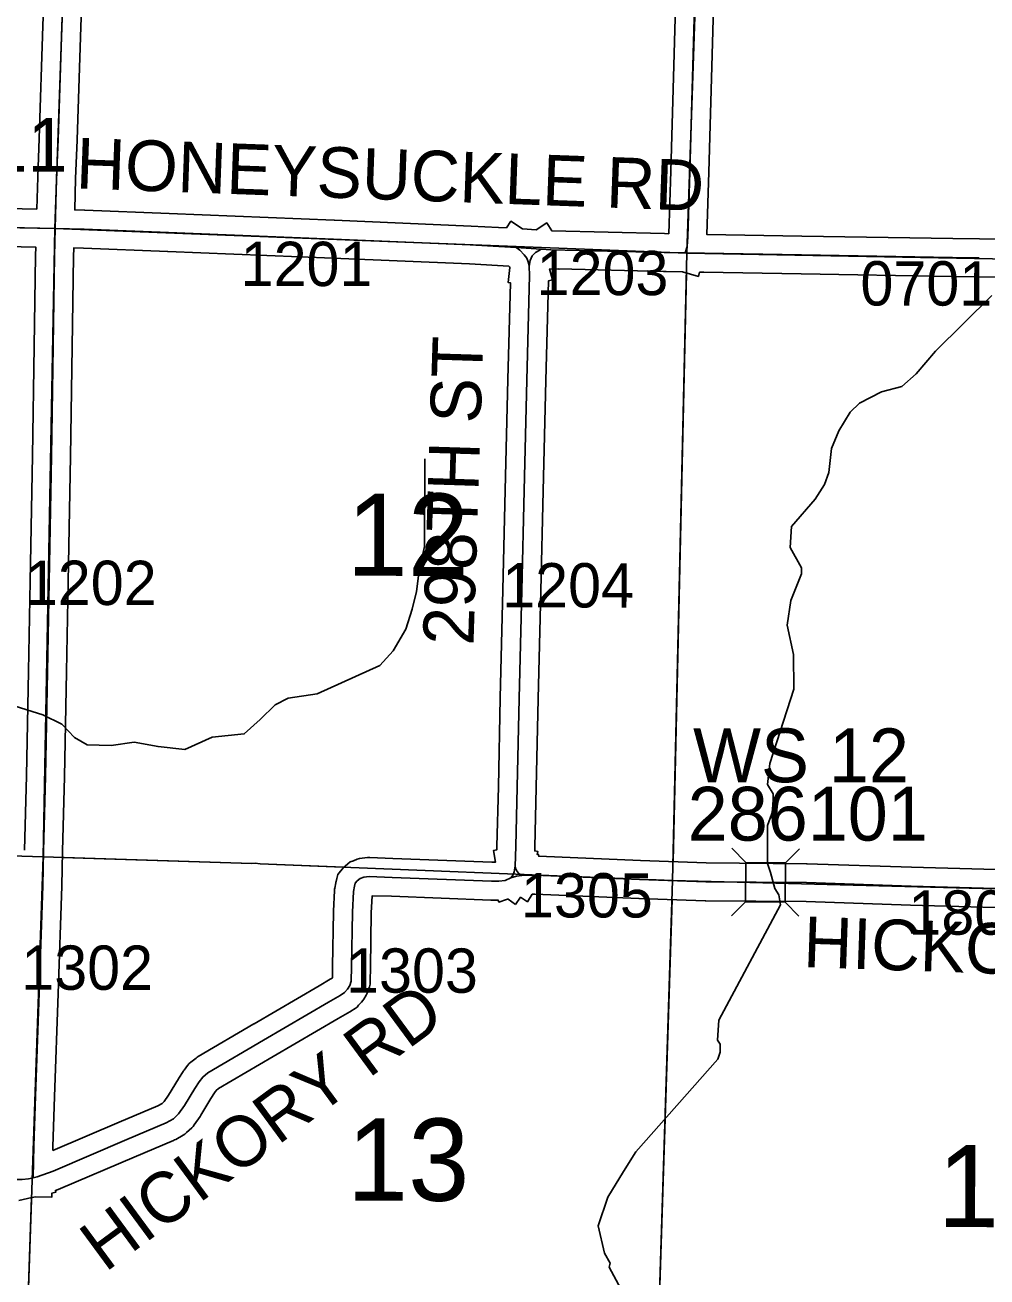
# Model space of a CAD drawing. Extents: x -132.8 to -73.3, y -60 to -26.
# Drawn here: x -110.91 to -109.39, y -47.288 to -45.31 of the extents above; entities that cross this region are included whole.
import ezdxf

# ---------------------------------------------------------------- set-up
doc = ezdxf.new("R2010")
doc.units = 0
for name, color, linetype in [('tdCoHydroRiver', 7, 'Continuous'), ('tdCoSecRdNmbr', 7, 'Continuous'), ('tdCoSecRdTxt', 7, 'Continuous'), ('tdCoSecRteBand', 7, 'Continuous'), ('tdCoSecRteCL', 7, 'Continuous'), ('tdCoSectLine', 7, 'Continuous'), ('tdCoSectLinePart', 7, 'Continuous'), ('tdCoSectNmbr', 7, 'Continuous'), ('tdCoStrucSec', 7, 'Continuous'), ('tdCoStrucSecCoName', 7, 'Continuous'), ('tdCoStrucSecFHWANum', 7, 'Continuous'), ('tdCoSurfGravel', 7, 'Continuous'), ('tdCoTwpBndry', 7, 'Continuous'), ('tdCoTwpBndryShd', 7, 'Continuous')]:
    doc.layers.add(name, color=color, linetype=linetype)

msp = doc.modelspace()

# ---------------------------------------------------------------- linework, layer by layer
at = {"layer": 'tdCoHydroRiver'}
for points in [[(-109.382, -45.7378), (-109.4709, -45.8256), (-109.5017, -45.8611), (-109.5243, -45.8811), (-109.5561, -45.8898), (-109.5912, -45.9079), (-109.6057, -45.9217), (-109.6238, -45.9513), (-109.6355, -45.9794), (-109.6396, -46.0172), (-109.6464, -46.0359), (-109.6611, -46.0592), (-109.6984, -46.1025)], [(-110.2782, -45.9955), (-110.2784, -46.1343), (-110.2872, -46.172), (-110.2911, -46.205), (-110.2981, -46.2332), (-110.3083, -46.2645), (-110.3281, -46.2988), (-110.3492, -46.3219), (-110.4481, -46.3669), (-110.494, -46.3736), (-110.5148, -46.3842), (-110.5383, -46.4072), (-110.5634, -46.4301), (-110.6141, -46.4351), (-110.6572, -46.4545), (-110.6997, -46.4502), (-110.7374, -46.443), (-110.7738, -46.4484), (-110.8117, -46.4474), (-110.8319, -46.4358), (-110.8519, -46.4148), (-110.8815, -46.3999), (-110.9253, -46.3861)], [(-109.6984, -46.1025), (-109.7008, -46.1356), (-109.6826, -46.1676), (-109.6829, -46.177), (-109.6997, -46.2192), (-109.7053, -46.2585), (-109.6954, -46.3045), (-109.6951, -46.3597), (-109.7326, -46.4771), (-109.7366, -46.5102), (-109.7275, -46.5246), (-109.7281, -46.5514), (-109.7366, -46.5749), (-109.7364, -46.6348), (-109.732, -46.6491), (-109.7247, -46.6745), (-109.7187, -46.6841), (-109.7159, -46.7), (-109.8133, -46.8822), (-109.8157, -46.9137), (-109.8111, -46.9201), (-109.8114, -46.9327), (-109.8148, -46.9437), (-109.9446, -47.0904), (-109.9643, -47.1215), (-109.9889, -47.1619), (-110.0042, -47.2073), (-109.9942, -47.2502), (-109.9851, -47.2661), (-109.9868, -47.2724), (-109.9611, -47.3204)]]:
    msp.add_lwpolyline(points, dxfattribs=at)
at = {"layer": 'tdCoSecRteBand'}
for points in [[(-110.8913, -45.6012), (-110.8899, -45.5507), (-110.8899, -45.5505), (-110.8899, -45.5503), (-110.8875, -45.4898), (-110.8815, -45.3114), (-110.8815, -45.3113), (-110.8815, -45.3112), (-110.8751, -45.1382)], [(-110.8152, -45.1403), (-110.8216, -45.3134), (-110.8275, -45.4919), (-110.8275, -45.492), (-110.8275, -45.4921), (-110.83, -45.5526), (-110.8314, -45.6025), (-110.8157, -45.6029), (-110.8154, -45.6029), (-110.8151, -45.6029), (-110.682, -45.6083), (-110.4211, -45.6184), (-110.421, -45.6184), (-110.421, -45.6184), (-110.205, -45.6278), (-110.2048, -45.6278), (-110.2046, -45.6278), (-110.1617, -45.6302), (-110.1617, -45.6301), (-110.149, -45.6309), (-110.1419, -45.6203), (-110.1238, -45.6324), (-110.1021, -45.6336), (-110.0853, -45.6228), (-110.0774, -45.6352), (-109.8991, -45.6399), (-109.8924, -45.64)], [(-109.8924, -45.64), (-109.8893, -45.5411), (-109.8844, -45.374), (-109.88, -45.2049)], [(-109.82, -45.207), (-109.8244, -45.3756), (-109.8244, -45.3757), (-109.8244, -45.3757), (-109.8294, -45.5429), (-109.8294, -45.5429), (-109.8294, -45.543), (-109.8324, -45.641), (-109.6822, -45.6436), (-109.4437, -45.6475), (-109.4437, -45.6475), (-109.4437, -45.6475), (-109.4013, -45.6482), (-109.3713, -45.6488)], [(-111.816, -45.2937), (-111.8178, -45.3723), (-111.8178, -45.3724), (-111.8178, -45.3726), (-111.8235, -45.544), (-111.8235, -45.544), (-111.8235, -45.5441), (-111.8249, -45.5833), (-111.7281, -45.5849), (-111.728, -45.5849), (-111.7279, -45.5849), (-111.4668, -45.5905), (-111.0319, -45.5982), (-111.0318, -45.5982), (-111.0317, -45.5982), (-110.8913, -45.6012)], [(-110.9105, -46.614), (-110.9074, -46.4966), (-110.9045, -46.3308), (-110.9045, -46.3308), (-110.9045, -46.3308), (-110.9013, -46.1606), (-110.8981, -45.991), (-110.8956, -45.818), (-110.8956, -45.8179), (-110.8956, -45.8179), (-110.8934, -45.6746), (-110.8934, -45.6745), (-110.8934, -45.6743), (-110.893, -45.6612), (-111.033, -45.6582)], [(-110.8661, -47.0882), (-110.7609, -47.0434), (-110.7609, -47.0434), (-110.7609, -47.0434), (-110.7001, -47.0177), (-110.6932, -47.0137), (-110.6898, -47.0106), (-110.6829, -47.0007), (-110.6674, -46.9748), (-110.6671, -46.9743), (-110.6668, -46.9738), (-110.6599, -46.9632), (-110.6593, -46.9622), (-110.6586, -46.9613), (-110.6529, -46.9539), (-110.6506, -46.9509), (-110.6476, -46.9486), (-110.6395, -46.9422), (-110.6379, -46.9409), (-110.6361, -46.9399), (-110.5481, -46.8881), (-110.5481, -46.888), (-110.548, -46.888), (-110.4452, -46.8281), (-110.4275, -46.8177), (-110.4247, -46.8158), (-110.4244, -46.8156), (-110.4242, -46.8153), (-110.4241, -46.7979), (-110.4241, -46.7979), (-110.4241, -46.7978), (-110.4226, -46.7112), (-110.4226, -46.7107), (-110.4225, -46.7101), (-110.4208, -46.6773), (-110.4207, -46.6754), (-110.4204, -46.6736), (-110.4189, -46.6654), (-110.4187, -46.6643), (-110.4184, -46.6631), (-110.4172, -46.6585), (-110.4155, -46.6522), (-110.4114, -46.6472), (-110.4082, -46.6432), (-110.4064, -46.641), (-110.4041, -46.6391), (-110.3997, -46.6354), (-110.3958, -46.6321), (-110.391, -46.6304), (-110.3851, -46.6281), (-110.3813, -46.6267), (-110.3772, -46.6263), (-110.3688, -46.6256), (-110.367, -46.6254), (-110.3652, -46.6255), (-110.3287, -46.6267), (-110.3286, -46.6267), (-110.3285, -46.6267), (-110.172, -46.6329), (-110.1665, -46.6329), (-110.1696, -46.6143), (-110.1643, -46.6134), (-110.1641, -46.6073), (-110.1618, -46.5135), (-110.1591, -46.3735), (-110.1591, -46.3734), (-110.1591, -46.3733), (-110.1547, -46.2027), (-110.151, -46.0449), (-110.151, -46.0449), (-110.151, -46.0449), (-110.1468, -45.8705), (-110.1468, -45.8705), (-110.1468, -45.8705), (-110.1429, -45.7174), (-110.1466, -45.717), (-110.1435, -45.6936), (-110.1445, -45.6922), (-110.1453, -45.6912), (-110.2077, -45.6877), (-110.4235, -45.6784), (-110.6844, -45.6683), (-110.6844, -45.6683), (-110.6844, -45.6683), (-110.8173, -45.6629), (-110.8328, -45.6625), (-110.833, -45.6625), (-110.833, -45.6627), (-110.8334, -45.6758), (-110.8356, -45.8188), (-110.8381, -45.9919), (-110.8381, -45.992), (-110.8381, -45.9921), (-110.8413, -46.1617), (-110.8445, -46.3319), (-110.8475, -46.4978), (-110.8475, -46.4979), (-110.8475, -46.4981), (-110.8505, -46.6156), (-110.8519, -46.6707), (-110.8519, -46.6708), (-110.8519, -46.6709), (-110.8573, -46.8403), (-110.8573, -46.8404), (-110.8573, -46.8404), (-110.8633, -47.0034), (-110.866, -47.0818), (-110.8661, -47.0882)], [(-109.3723, -45.7088), (-109.4023, -45.7082), (-109.4447, -45.7075), (-109.6832, -45.7036), (-109.6832, -45.7036), (-109.6832, -45.7036), (-109.8369, -45.7009), (-109.8438, -45.7008), (-109.8456, -45.7074), (-109.8708, -45.7004), (-109.8969, -45.6999), (-109.9002, -45.6999), (-109.9004, -45.6999), (-109.9005, -45.6998), (-110.0662, -45.6955), (-110.0662, -45.6961), (-110.0809, -45.6952), (-110.0764, -45.7129), (-110.0828, -45.7146), (-110.0868, -45.872), (-110.091, -46.0463), (-110.0947, -46.2041), (-110.0947, -46.2042), (-110.0947, -46.2042), (-110.0991, -46.3748), (-110.1019, -46.5147), (-110.1019, -46.5148), (-110.1019, -46.5149), (-110.1041, -46.6088), (-110.1041, -46.609), (-110.1041, -46.6091), (-110.1043, -46.6149), (-110.0994, -46.616), (-110.1004, -46.6207), (-110.0985, -46.6205), (-110.0981, -46.6235), (-109.9374, -46.63), (-109.8333, -46.6339), (-109.6747, -46.6351), (-109.6743, -46.6351), (-109.674, -46.6351), (-109.5088, -46.6405), (-109.1654, -46.6499)], [(-110.1349, -46.6995), (-110.1465, -46.6913), (-110.1474, -46.6914), (-110.1488, -46.6916), (-110.161, -46.6957), (-110.1619, -46.6929), (-110.1726, -46.6929), (-110.1732, -46.6929), (-110.1738, -46.6929), (-110.3308, -46.6867), (-110.3612, -46.6857), (-110.3626, -46.7128), (-110.3641, -46.7987), (-110.3643, -46.8208), (-110.3644, -46.8253), (-110.3657, -46.8297), (-110.368, -46.8366), (-110.369, -46.8398), (-110.3708, -46.8428), (-110.3745, -46.849), (-110.376, -46.8515), (-110.378, -46.8537), (-110.3827, -46.8588), (-110.3852, -46.8616), (-110.3883, -46.8637), (-110.3949, -46.8681), (-110.3956, -46.8686), (-110.3964, -46.869), (-110.4149, -46.8799), (-110.4149, -46.8799), (-110.415, -46.8799), (-110.5177, -46.9398), (-110.604, -46.9905), (-110.6076, -46.9934), (-110.6102, -46.9969), (-110.6162, -47.006), (-110.6319, -47.0324), (-110.6325, -47.0334), (-110.6331, -47.0343), (-110.6425, -47.0476), (-110.6443, -47.0501), (-110.6465, -47.0522), (-110.6547, -47.0598), (-110.6572, -47.0622), (-110.6602, -47.064), (-110.6718, -47.0707), (-110.6734, -47.0716), (-110.6751, -47.0723), (-110.7375, -47.0986), (-110.8538, -47.1482), (-110.8545, -47.1485), (-110.8551, -47.1487), (-110.8618, -47.1512), (-110.8612, -47.1542), (-110.8673, -47.1556), (-110.8675, -47.1619), (-110.8939, -47.1614), (-110.8979, -47.1622), (-110.8993, -47.1625), (-110.9198, -47.167)], [(-109.167, -46.7099), (-109.5105, -46.7005), (-109.5106, -46.7005), (-109.5107, -46.7005), (-109.6756, -46.6951), (-109.8342, -46.6939), (-109.8347, -46.6939), (-109.8351, -46.6939), (-109.9397, -46.6899), (-109.9397, -46.6899), (-109.9398, -46.6899), (-110.1043, -46.6833), (-110.1082, -46.6834), (-110.1158, -46.6952), (-110.1268, -46.6881), (-110.1349, -46.6995)]]:
    msp.add_lwpolyline(points, dxfattribs=at)
at = {"layer": 'tdCoSecRteCL'}
msp.add_line((-110.1336, -45.6619), (-110.0943, -45.6643), dxfattribs=at)
for points in [[(-110.8622, -45.6319), (-110.8599, -45.5516), (-110.8575, -45.4909), (-110.8516, -45.3123), (-110.8451, -45.1392), (-110.8392, -44.9641), (-110.8336, -44.7935), (-110.8286, -44.6638)], [(-109.8664, -45.6704), (-109.8635, -45.6602), (-109.8626, -45.6451), (-109.8594, -45.542), (-109.8544, -45.3748), (-109.85, -45.2057)], [(-111.856, -45.6128), (-111.7286, -45.6149), (-111.4674, -45.6205), (-111.0324, -45.6282), (-110.8622, -45.6319)], [(-110.8969, -47.1313), (-110.8959, -47.081), (-110.8932, -47.0023), (-110.8873, -46.8393), (-110.8819, -46.6699), (-110.8805, -46.6148), (-110.8774, -46.4973), (-110.8745, -46.3313), (-110.8713, -46.1612), (-110.8681, -45.9915), (-110.8656, -45.8184), (-110.8634, -45.6751), (-110.8622, -45.6319)], [(-110.8622, -45.6319), (-110.8164, -45.6329), (-110.6832, -45.6383), (-110.4223, -45.6484), (-110.2063, -45.6578), (-110.1336, -45.6619)], [(-110.1129, -45.6912), (-110.1146, -45.6846), (-110.1171, -45.6787), (-110.1212, -45.6732), (-110.1277, -45.6658), (-110.1336, -45.6619)], [(-110.1129, -45.6912), (-110.1116, -45.6821), (-110.1084, -45.675), (-110.1032, -45.6697), (-110.0983, -45.6668), (-110.0943, -45.6643)], [(-110.0943, -45.6643), (-110.0788, -45.6652), (-109.8997, -45.6699), (-109.8664, -45.6704)], [(-109.8664, -45.6704), (-109.6827, -45.6736), (-109.4442, -45.6775), (-109.4018, -45.6782)], [(-110.1351, -46.6389), (-110.1341, -46.6081), (-110.1319, -46.5142), (-110.1291, -46.3741), (-110.1247, -46.2034), (-110.121, -46.0456), (-110.1168, -45.8713), (-110.1126, -45.7058), (-110.1129, -45.6912)], [(-110.142, -46.6577), (-110.1385, -46.6528), (-110.137, -46.6481), (-110.1351, -46.6389)], [(-110.1351, -46.6389), (-110.1343, -46.6434), (-110.1323, -46.6473), (-110.1294, -46.6508), (-110.1248, -46.6538)], [(-110.8969, -47.1313), (-110.8907, -47.13), (-110.8656, -47.1206), (-110.7492, -47.071), (-110.6868, -47.0446), (-110.6752, -47.038), (-110.6671, -47.0303), (-110.6577, -47.017), (-110.6417, -46.9901), (-110.6347, -46.9795), (-110.6291, -46.9721), (-110.6209, -46.9657), (-110.5329, -46.9139), (-110.4301, -46.854), (-110.4116, -46.8432), (-110.4049, -46.8387), (-110.4002, -46.8335), (-110.3965, -46.8274), (-110.3943, -46.8205), (-110.3941, -46.7983), (-110.3926, -46.7117), (-110.3909, -46.6789), (-110.3894, -46.6708), (-110.3881, -46.6661), (-110.3849, -46.6621), (-110.3805, -46.6585), (-110.3746, -46.6562), (-110.3662, -46.6555), (-110.3297, -46.6567), (-110.1726, -46.6629), (-110.161, -46.6629), (-110.1512, -46.6617), (-110.142, -46.6577)], [(-110.142, -46.6577), (-110.1331, -46.6548), (-110.1248, -46.6538)], [(-110.1248, -46.6538), (-110.104, -46.6533), (-109.9386, -46.6599), (-109.834, -46.6639), (-109.675, -46.6651), (-109.5097, -46.6705), (-109.1662, -46.6799), (-108.9278, -46.6862)], [(-111.1567, -47.3734), (-111.1561, -47.3551), (-111.1534, -47.2787), (-111.1519, -47.2629), (-111.1487, -47.255), (-111.1302, -47.2269), (-111.104, -47.1894), (-111.0794, -47.1531), (-111.0735, -47.1445), (-111.0685, -47.1388), (-111.0636, -47.1351), (-111.0582, -47.1327), (-111.0498, -47.1307), (-110.9669, -47.1329), (-110.9418, -47.1339), (-110.9238, -47.1342), (-110.9144, -47.1342), (-110.9043, -47.1329), (-110.8969, -47.1313)]]:
    msp.add_lwpolyline(points, dxfattribs=at)
at = {"layer": 'tdCoSectLine'}
for points in [[(-110.8626, -45.6319), (-110.8289, -44.6638)], [(-109.8639, -45.6705), (-109.8307, -44.6899)], [(-111.8564, -45.6128), (-110.8626, -45.6319)], [(-110.8811, -46.6245), (-110.8626, -45.6319)], [(-110.8626, -45.6319), (-109.8639, -45.6705)], [(-109.8864, -46.6619), (-109.8639, -45.6705)], [(-109.8639, -45.6705), (-108.8979, -45.6885)], [(-111.8783, -46.593), (-110.8811, -46.6245)], [(-110.9154, -47.6301), (-110.8811, -46.6245)], [(-110.8811, -46.6245), (-110.5517, -46.6346), (-110.5461, -46.6345), (-110.5381, -46.6352), (-109.8864, -46.6619)], [(-109.9181, -47.6645), (-109.8864, -46.6619)], [(-109.8864, -46.6619), (-108.9282, -46.6862)]]:
    msp.add_lwpolyline(points, dxfattribs=at)
at = {"layer": 'tdCoSectLinePart'}
for points in [[(-109.8857, -46.6319), (-109.8646, -45.7005)], [(-110.8511, -46.6254), (-110.5517, -46.6346), (-110.5461, -46.6345), (-110.5381, -46.6352), (-110.4059, -46.6406)], [(-109.9181, -47.6645), (-109.8873, -46.6918)], [(-110.9154, -47.6301), (-110.8994, -47.1624)]]:
    msp.add_lwpolyline(points, dxfattribs=at)
at = {"layer": 'tdCoStrucSec'}
for points in [[(-109.7927, -46.6108), (-109.7707, -46.6331), (-109.7082, -46.6336)], [(-109.6859, -46.6116), (-109.7082, -46.6336), (-109.7087, -46.6961)], [(-109.7935, -46.7176), (-109.7712, -46.6956), (-109.7707, -46.6331)], [(-109.6872, -46.7179), (-109.7087, -46.6961), (-109.7712, -46.6956)]]:
    msp.add_lwpolyline(points, dxfattribs=at)
at = {"layer": 'tdCoSurfGravel'}
for points in [[(-110.8805, -46.6148), (-110.8774, -46.4973), (-110.8745, -46.3313), (-110.8713, -46.1612), (-110.8681, -45.9915), (-110.8656, -45.8184), (-110.8634, -45.6751), (-110.8622, -45.6319), (-110.8599, -45.5516), (-110.8575, -45.4909), (-110.8516, -45.3123), (-110.8451, -45.1392), (-110.8392, -44.9641), (-110.8336, -44.7935), (-110.8286, -44.6638)], [(-109.8664, -45.6704), (-109.8635, -45.6602), (-109.8626, -45.6451), (-109.8594, -45.542), (-109.8544, -45.3748), (-109.85, -45.2057)], [(-111.0324, -45.6282), (-110.8622, -45.6319), (-110.8164, -45.6329), (-110.6832, -45.6383), (-110.4223, -45.6484), (-110.2063, -45.6578), (-110.1336, -45.6619), (-110.0943, -45.6643), (-110.0788, -45.6652), (-109.8997, -45.6699), (-109.8664, -45.6704), (-109.6827, -45.6736), (-109.4442, -45.6775), (-109.4018, -45.6782)], [(-110.142, -46.6577), (-110.1385, -46.6528), (-110.137, -46.6481), (-110.1351, -46.6389), (-110.1341, -46.6081), (-110.1319, -46.5142), (-110.1291, -46.3741), (-110.1247, -46.2034), (-110.121, -46.0456), (-110.1168, -45.8713), (-110.1126, -45.7058), (-110.1129, -45.6912), (-110.1146, -45.6846), (-110.1171, -45.6787), (-110.1212, -45.6732), (-110.1277, -45.6658), (-110.1336, -45.6619)], [(-110.1129, -45.6912), (-110.1116, -45.6821), (-110.1084, -45.675), (-110.1032, -45.6697), (-110.0983, -45.6668), (-110.0943, -45.6643)], [(-111.1567, -47.3734), (-111.1561, -47.3551), (-111.1534, -47.2787), (-111.1519, -47.2629), (-111.1487, -47.255), (-111.1302, -47.2269), (-111.104, -47.1894), (-111.0794, -47.1531), (-111.0735, -47.1445), (-111.0685, -47.1388), (-111.0636, -47.1351), (-111.0582, -47.1327), (-111.0498, -47.1307), (-110.9669, -47.1329), (-110.9418, -47.1339), (-110.9238, -47.1342), (-110.9144, -47.1342), (-110.9043, -47.1329), (-110.8969, -47.1313), (-110.8959, -47.081), (-110.8932, -47.0023), (-110.8873, -46.8393), (-110.8819, -46.6699), (-110.8805, -46.6148)], [(-110.1351, -46.6389), (-110.1343, -46.6434), (-110.1323, -46.6473), (-110.1294, -46.6508), (-110.1248, -46.6538)], [(-110.8969, -47.1313), (-110.8907, -47.13), (-110.8656, -47.1206), (-110.7492, -47.071), (-110.6868, -47.0446), (-110.6752, -47.038), (-110.6671, -47.0303), (-110.6577, -47.017), (-110.6417, -46.9901), (-110.6347, -46.9795), (-110.6291, -46.9721), (-110.6209, -46.9657), (-110.5329, -46.9139), (-110.4301, -46.854), (-110.4116, -46.8432), (-110.4049, -46.8387), (-110.4002, -46.8335), (-110.3965, -46.8274), (-110.3943, -46.8205), (-110.3941, -46.7983), (-110.3926, -46.7117), (-110.3909, -46.6789), (-110.3894, -46.6708), (-110.3881, -46.6661), (-110.3849, -46.6621), (-110.3805, -46.6585), (-110.3746, -46.6562), (-110.3662, -46.6555), (-110.3297, -46.6567), (-110.1726, -46.6629), (-110.161, -46.6629), (-110.1512, -46.6617), (-110.142, -46.6577), (-110.1331, -46.6548)], [(-110.1331, -46.6548), (-110.1248, -46.6538), (-110.104, -46.6533), (-109.9386, -46.6599), (-109.834, -46.6639), (-109.675, -46.6651), (-109.5097, -46.6705), (-109.1662, -46.6799), (-108.9278, -46.6862)]]:
    msp.add_lwpolyline(points, dxfattribs=at)
at = {"layer": 'tdCoTwpBndry'}
for points in [[(-109.8857, -46.6319), (-109.8646, -45.7022)], [(-109.9182, -47.6679), (-109.9181, -47.6645), (-109.8873, -46.6919)]]:
    msp.add_lwpolyline(points, dxfattribs=at)
at = {"layer": 'tdCoTwpBndryShd'}
msp.add_lwpolyline([(-110.1571, -56.5879), (-110.1272, -55.5923), (-110.1033, -54.5917), (-110.08, -53.5969), (-110.0534, -52.5976), (-110.0338, -51.5954), (-110.0099, -50.6583), (-109.9821, -49.6609), (-109.9488, -48.6629), (-109.9181, -47.6645), (-109.8864, -46.6619), (-109.8639, -45.6705), (-109.8307, -44.6899), (-109.7995, -43.6894), (-109.7784, -42.6906), (-109.7537, -41.7024), (-109.722, -40.7026)], dxfattribs=at)

# ---------------------------------------------------------------- texts
at = {"layer": 'tdCoSecRdNmbr'}
for s, rotation, p in [('1201', 359.9166, (-110.5692, -45.7225)), ('1203', 359.9171, (-110.1014, -45.7368)), ('0701', 359.9175, (-109.5897, -45.7533)), ('1202', 359.9165, (-110.9102, -46.2263)), ('1204', 359.9171, (-110.1558, -46.2302)), ('1305', 359.9171, (-110.1261, -46.7199)), ('1801', 359.9172, (-109.5139, -46.7472)), ('1302', 359.9165, (-110.9158, -46.8342)), ('1303', 359.9169, (-110.4025, -46.8388))]:
    msp.add_text(s, height=0.07, rotation=rotation, dxfattribs=at).set_placement(p)
at = {"layer": 'tdCoSecRdTxt'}
for s, rotation, p in [('HONEYSUCKLE RD', 357.9317, (-110.8302, -45.5683)), ('298TH ST', 88.1688, (-110.2012, -46.2909)), ('HICKORY RD', 358.0256, (-109.6808, -46.7984)), ('HICKORY RD', 36.3755, (-110.7832, -47.2816))]:
    msp.add_text(s, height=0.08, rotation=rotation, dxfattribs=at).set_placement(p)
at = {"layer": 'tdCoSectNmbr'}
for s, rotation, p in [('12', 359.9168, (-110.4018, -46.1803)), ('13', 359.9168, (-110.4011, -47.1675)), ('18', 359.9175, (-109.4675, -47.2092))]:
    msp.add_text(s, height=0.13, rotation=rotation, dxfattribs=at).set_placement(p)
at = {"layer": 'tdCoStrucSecCoName'}
msp.add_text('WS 12', height=0.085, dxfattribs=at).set_placement((-109.8541, -46.5065))
at = {"layer": 'tdCoStrucSecFHWANum'}
for s, p in [('286511', (-111.2218, -45.5422)), ('286101', (-109.8626, -46.5987))]:
    msp.add_text(s, height=0.085, dxfattribs=at).set_placement(p)

doc.saveas('drawing.dxf')
